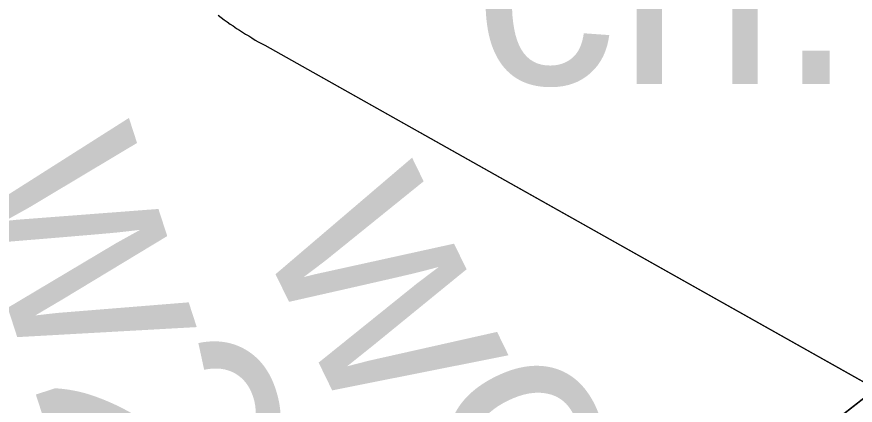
# Model space of a CAD drawing. Extents: x 6434771 to 6436222, y 5663454 to 5664782.
# Drawn here: x 6435168.254 to 6435171.773, y 5663856.71 to 5663858.34 of the extents above; entities that cross this region are included whole.
import ezdxf

# ---------------------------------------------------------------- set-up
doc = ezdxf.new("R2010")
doc.units = 0
for name, color, linetype in [('Warstwa 13', 7, 'Continuous'), ('Warstwa 34', 7, 'Continuous'), ('Warstwa 5', 7, 'Continuous'), ('Warstwa 9', 7, 'Continuous')]:
    doc.layers.add(name, color=color, linetype=linetype)

msp = doc.modelspace()

# ---------------------------------------------------------------- linework, layer by layer
at = {"layer": 'Warstwa 34'}
for points in [[(6435169.296, 5663858.22), (6435171.859, 5663856.779), (6435170.99, 5663856.099), (6435169.733, 5663855.505), (6435168.619, 5663855.158), (6435167.267, 5663855.034), (6435160.84, 5663855.312), (6435160.373, 5663856.368), (6435153.507, 5663873.292)], [(6435169.1, 5663858.346), (6435169.112, 5663858.336), (6435169.125, 5663858.327), (6435169.137, 5663858.318), (6435169.15, 5663858.309), (6435169.163, 5663858.301), (6435169.176, 5663858.291), (6435169.189, 5663858.283), (6435169.202, 5663858.275), (6435169.214, 5663858.267), (6435169.228, 5663858.259), (6435169.241, 5663858.251), (6435169.255, 5663858.242), (6435169.268, 5663858.235), (6435169.282, 5663858.228), (6435169.296, 5663858.22)]]:
    msp.add_lwpolyline(points, dxfattribs=at)
at = {"layer": 'Warstwa 5'}
msp.add_line((6435170.99, 5663856.099), (6435171.859, 5663856.779), dxfattribs=at)
at = {"layer": 'Warstwa 9'}
for p, q in [((6435169.1, 5663858.346), (6435169.112, 5663858.336)), ((6435169.112, 5663858.336), (6435169.125, 5663858.327)), ((6435169.125, 5663858.327), (6435169.137, 5663858.318)), ((6435169.137, 5663858.318), (6435169.15, 5663858.309)), ((6435169.15, 5663858.309), (6435169.163, 5663858.301)), ((6435169.163, 5663858.301), (6435169.176, 5663858.291)), ((6435169.176, 5663858.291), (6435169.189, 5663858.283)), ((6435169.189, 5663858.283), (6435169.202, 5663858.275)), ((6435169.202, 5663858.275), (6435169.214, 5663858.267)), ((6435169.214, 5663858.267), (6435169.228, 5663858.259)), ((6435169.228, 5663858.259), (6435169.241, 5663858.251)), ((6435169.241, 5663858.251), (6435169.255, 5663858.242)), ((6435169.255, 5663858.242), (6435169.268, 5663858.235)), ((6435169.268, 5663858.235), (6435169.282, 5663858.228)), ((6435169.282, 5663858.228), (6435169.296, 5663858.22)), ((6435169.296, 5663858.22), (6435171.859, 5663856.779))]:
    msp.add_line(p, q, dxfattribs=at)

# ---------------------------------------------------------------- texts
at = {"layer": 'Warstwa 13'}
for s, rotation, p in [('w250', 287.9686, (6435168.0318, 5663857.6883)), ('w90', 296.0129, (6435169.2587, 5663857.4268))]:
    msp.add_text(s, height=0.95, rotation=rotation, dxfattribs=at).set_placement(p)
at = {"layer": 'Warstwa 9'}
msp.add_text('ch.bt.', height=0.9, dxfattribs=at).set_placement((6435170.1707, 5663858.057))

doc.saveas('drawing.dxf')
